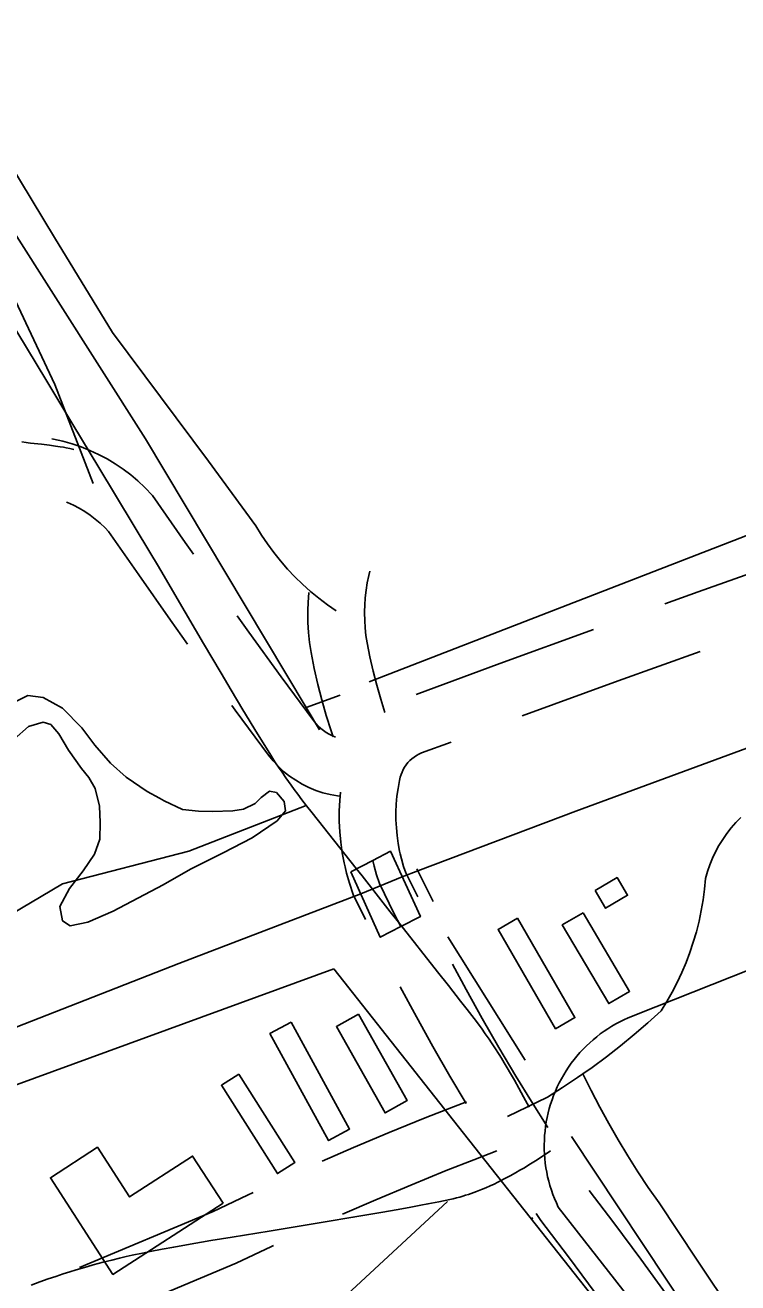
# Model space of a CAD drawing. Extents: x 3424494 to 3462436, y 522220 to 547718.
# Drawn here: x 3434891 to 3435268, y 544046 to 544712 of the extents above; entities that cross this region are included whole.
import ezdxf

# ---------------------------------------------------------------- set-up
doc = ezdxf.new("R2010")
doc.units = 0
for name, color, linetype in [('V-BLDG-OTLN', 7, 'Continuous'), ('V-BRDG-OTLN', 7, 'Continuous'), ('V-DTCH-CNTR', 7, 'Continuous'), ('V-ROAD-CNTR', 7, 'Continuous'), ('V-SITE-OTLN', 7, 'Continuous'), ('V-TOPO-SHOR', 7, 'Continuous'), ('V-WETL-SWMP', 7, 'Continuous')]:
    doc.layers.add(name, color=color, linetype=linetype)

msp = doc.modelspace()

# ---------------------------------------------------------------- linework, layer by layer
at = {"layer": 'V-BLDG-OTLN'}
for points in [[(3435192.21, 544253.83), (3435203.83, 544260.74), (3435209.38, 544251.42), (3435197.75, 544244.51)], [(3435185.83, 544242.15), (3435210.4, 544200.56), (3435199.41, 544194.07), (3435174.84, 544235.66)], [(3435151.13, 544239.26), (3435181.5, 544186.7), (3435171.28, 544180.8), (3435140.91, 544233.35)], [(3435031.39, 544184.34), (3435062.39, 544127.7), (3435051.27, 544121.61), (3435020.27, 544178.25)], [(3435067.01, 544188.48), (3435092.74, 544142.8), (3435081.1, 544136.24), (3435055.37, 544181.92)], [(3435003.86, 544156.73), (3435033.47, 544110.04), (3435024.22, 544104.17), (3434994.61, 544150.86)], [(3434995.44, 544088.47), (3434937.26, 544050.83), (3434904.17, 544101.99), (3434929.06, 544118.09), (3434946.03, 544091.87), (3434979.32, 544113.4)]]:
    msp.add_lwpolyline(points, close=True, dxfattribs=at)
at = {"layer": 'V-BRDG-OTLN'}
msp.add_lwpolyline([(3435063.1, 544263.82), (3435074.58, 544269.8), (3435083.95, 544274.68), (3435099.84, 544240.07), (3435089.48, 544234.78), (3435078.6, 544229.21)], close=True, dxfattribs=at)
msp.add_lwpolyline([(3435074.58, 544269.8), (3435075.28, 544266.85), (3435076.62, 544262.17), (3435078.17, 544257.57), (3435086.02, 544241.59), (3435089.48, 544234.78)], dxfattribs=at)
at = {"layer": 'V-DTCH-CNTR'}
for points in [[(3434926.75, 544469.16), (3434906.57, 544521.48), (3434885.68, 544565.84), (3434870.95, 544590.04), (3434856, 544614.12), (3434840.85, 544638.07), (3434825.49, 544661.88), (3434809.93, 544685.57), (3434793, 544711.34), (3434776.26, 544737.25), (3434759.73, 544763.29), (3434743.4, 544789.46), (3434727.27, 544815.75), (3434711.35, 544842.17), (3434695.63, 544868.71), (3434681.14, 544891.76), (3434666.44, 544914.69), (3434651.55, 544937.48), (3434636.47, 544960.16), (3434621.19, 544982.7), (3434605.72, 545005.11), (3434590.06, 545027.38), (3434574.21, 545049.53)], [(3434815.55, 544750.63), (3434845.57, 544700.03), (3434875.81, 544649.57), (3434906.29, 544599.25), (3434937, 544549.07), (3434962.39, 544515.04), (3434987.68, 544480.93), (3435012.85, 544446.73), (3435015.81, 544441.9), (3435018.97, 544437.2), (3435022.33, 544432.63), (3435025.87, 544428.2), (3435029.58, 544423.93), (3435033.48, 544419.81), (3435037.53, 544415.85), (3435041.75, 544412.07), (3435046.12, 544408.46), (3435050.64, 544405.04), (3435055.29, 544401.8)], [(3435269.28, 544292.48), (3435266.63, 544289.8), (3435264.14, 544286.97), (3435261.81, 544284.01), (3435259.65, 544280.92), (3435257.67, 544277.72), (3435255.86, 544274.41), (3435254.25, 544271.01), (3435252.83, 544267.52), (3435251.6, 544263.95), (3435250.58, 544260.32), (3435250.04, 544254.61), (3435249.29, 544248.92), (3435248.31, 544243.27), (3435247.12, 544237.65), (3435245.72, 544232.08), (3435244.1, 544226.58), (3435242.28, 544221.14), (3435240.24, 544215.77), (3435238, 544210.48), (3435235.56, 544205.29), (3435232.92, 544200.19), (3435230.09, 544195.2), (3435227.06, 544190.32), (3435220.06, 544183.97), (3435212.9, 544177.8), (3435205.59, 544171.8), (3435198.13, 544165.99), (3435190.54, 544160.36), (3435185.68, 544156.95), (3435182.8, 544154.92), (3435174.93, 544149.68), (3435166.94, 544144.63), (3435145.78, 544134.37)], [(3435265.62, 544029.16), (3435245.7, 544058.88), (3435225.96, 544088.72), (3435220.31, 544096.87), (3435214.84, 544105.14), (3435209.54, 544113.51), (3435204.41, 544122), (3435199.45, 544130.59), (3435194.68, 544139.28), (3435190.09, 544148.07), (3435185.68, 544156.95)]]:
    msp.add_lwpolyline(points, dxfattribs=at)
at = {"layer": 'V-ROAD-CNTR'}
for points in [[(3435157.25, 544139.36), (3435154.35, 544144.73), (3435151.79, 544149.42), (3435149.52, 544153.5), (3435147.51, 544157.05), (3435145.72, 544160.14), (3435144.13, 544162.83), (3435142.71, 544165.17), (3435141.45, 544167.2), (3435139.21, 544170.72), (3435137.48, 544173.34), (3435136.15, 544175.28), (3435134.12, 544178.17), (3435132.03, 544181.02), (3435128.16, 544186.13), (3435124.52, 544190.9), (3435121.09, 544195.36), (3435114.61, 544203.69), (3435108.91, 544210.94), (3435088.85, 544236.24), (3435083.85, 544242.57), (3435076.38, 544252.09), (3435072.66, 544256.87), (3435068.96, 544261.66), (3435065.9, 544265.62), (3435042.52, 544294.99), (3435039.65, 544298.69), (3435037.16, 544301.95), (3435035, 544304.81), (3435033.13, 544307.34), (3435031.51, 544309.56), (3435028.72, 544313.47), (3435026.67, 544316.43), (3435025.15, 544318.67), (3435022.91, 544322.05), (3435020.73, 544325.47), (3435016.62, 544332.06), (3435012.81, 544338.25), (3435009.27, 544344.07), (3435005.96, 544349.54), (3434999.81, 544359.82), (3434994.47, 544368.83), (3434985.18, 544384.64), (3434971.27, 544408.36), (3434964.27, 544420.2), (3434960.75, 544426.1), (3434957.22, 544432), (3434929.8, 544477.63), (3434916.08, 544500.43), (3434902.32, 544523.22), (3434865.36, 544584.25)], [(3434888.99, 544491.17), (3434891.34, 544490.79), (3434892.5, 544490.64), (3434893.66, 544490.5), (3434899.39, 544489.9), (3434903.68, 544489.42), (3434906.9, 544488.99), (3434909.32, 544488.62), (3434911.12, 544488.31), (3434912.48, 544488.05), (3434914.51, 544487.62), (3434916.54, 544487.14)], [(3434979.79, 544431.81), (3434975.45, 544437.98), (3434958.18, 544462.92), (3434954.15, 544467.12), (3434950.47, 544470.57), (3434946.62, 544473.81), (3434942.6, 544476.84), (3434938.43, 544479.65), (3434934.1, 544482.24), (3434929.65, 544484.58), (3434925.08, 544486.69), (3434920.41, 544488.55), (3434915.64, 544490.16), (3434910.79, 544491.51), (3434905.88, 544492.6), (3434905, 544492.74)], [(3434976.67, 544384.28), (3434967.7, 544396.84), (3434950.85, 544420.81), (3434934.88, 544443.87), (3434933.05, 544445.78), (3434930.55, 544448.12), (3434927.92, 544450.33), (3434925.18, 544452.4), (3434922.33, 544454.32), (3434919.39, 544456.08), (3434916.35, 544457.68), (3434913.24, 544459.12), (3434912.74, 544459.31)], [(3435323.25, 544438.95), (3435299.28, 544430.56), (3435246.7, 544411.9), (3435229, 544405.53)], [(3435081.02, 544348.01), (3435078.8, 544355.08), (3435076.68, 544362.51), (3435074.77, 544370), (3435073.06, 544377.53), (3435071.58, 544384.95), (3435071, 544388.86), (3435070.58, 544392.82), (3435070.34, 544396.79), (3435070.27, 544400.78), (3435070.28, 544401.41), (3435070.37, 544404.76), (3435070.65, 544408.73), (3435071.1, 544412.69), (3435071.73, 544416.62), (3435072.52, 544420.53), (3435073.09, 544422.79)], [(3435053.69, 544335.2), (3435052.62, 544338.33), (3435050.06, 544346.48), (3435047.72, 544354.69), (3435045.6, 544362.95), (3435043.71, 544371.28), (3435042.02, 544379.81), (3435041.23, 544385.07), (3435040.67, 544390.34), (3435040.36, 544395.62), (3435040.26, 544400.91), (3435040.3, 544402.2), (3435040.4, 544406.2), (3435040.77, 544411.45)], [(3435054.84, 544335.07), (3435053.25, 544335.73), (3435051.6, 544336.55), (3435050.03, 544337.47), (3435048.53, 544338.51), (3435047.1, 544339.66), (3435045.75, 544340.9), (3435044.5, 544342.24), (3435043.23, 544343.81), (3435026.15, 544366.99), (3435009.08, 544390.53), (3435002.91, 544399.17)], [(3435191.37, 544391.98), (3435141.77, 544373.9), (3435097.48, 544357.55)], [(3435247.66, 544380.36), (3435204.41, 544364.8), (3435153.64, 544346.3)], [(3435057.61, 544303.8), (3435056.05, 544303.96), (3435052.13, 544304.66), (3435048.29, 544305.64), (3435044.51, 544306.88), (3435040.84, 544308.39), (3435037.29, 544310.16), (3435033.86, 544312.18), (3435030.59, 544314.44), (3435027.5, 544316.92), (3435024.58, 544319.62), (3435021.87, 544322.52), (3435019.49, 544325.46), (3435001.94, 544349.28), (3435000.08, 544351.84)], [(3435116.11, 544332.45), (3435100.38, 544326.64), (3435099.02, 544326.02), (3435097.73, 544325.3), (3435096.5, 544324.49), (3435095.34, 544323.59), (3435094.25, 544322.61), (3435093.24, 544321.53), (3435092.31, 544320.39), (3435091.48, 544319.18), (3435090.75, 544317.9), (3435090.11, 544316.58), (3435089.6, 544315.28), (3435089.15, 544313.77), (3435088.77, 544312.04), (3435088, 544307.86), (3435087.43, 544303.72), (3435087.06, 544299.57), (3435086.88, 544295.41), (3435086.89, 544291.24), (3435087.09, 544287.07), (3435087.48, 544282.92), (3435088.07, 544278.79), (3435088.84, 544274.69), (3435089.18, 544273.25), (3435089.8, 544270.64), (3435090.95, 544266.63), (3435092.07, 544263.29), (3435098.36, 544250.48)], [(3435057.52, 544305.97), (3435057.12, 544301.57), (3435056.88, 544296.02), (3435056.89, 544290.48), (3435057.16, 544284.93), (3435057.68, 544279.4), (3435058.46, 544273.91), (3435059.49, 544268.46), (3435059.99, 544266.35), (3435060.76, 544263.06), (3435062.29, 544257.72), (3435064.27, 544251.85), (3435070.8, 544238.56)], [(3434324.24, 544129.83), (3434346.98, 544090.63), (3434376.33, 544060.74), (3434426.78, 544051.23), (3434472.51, 544065.35), (3434534.54, 544085.37), (3434635.14, 544113.84), (3434729.14, 544153.22), (3434811.46, 544198.76), (3434910.62, 544257.48), (3434977.33, 544274.7), (3435039.45, 544298.85)], [(3435214.02, 544188.29), (3435283.93, 544216.06)], [(3435116.7, 544214.93), (3435123.96, 544201.51), (3435132.54, 544186.14), (3435141.33, 544170.88), (3435150.31, 544155.73), (3435158.54, 544142.26), (3435167.11, 544128.6)], [(3435089.06, 544202.97), (3435089.11, 544202.89), (3435097.67, 544187.06), (3435106.44, 544171.35), (3435115.42, 544155.74), (3435124.07, 544141.17)], [(3435172.71, 544086.49), (3435171.69, 544088.69), (3435170.73, 544090.93), (3435169.85, 544093.19), (3435169.05, 544095.49), (3435168.32, 544097.81), (3435167.66, 544100.15), (3435167.09, 544102.51), (3435166.59, 544104.89), (3435166.17, 544107.29), (3435165.83, 544109.69), (3435165.57, 544112.11), (3435165.39, 544114.53), (3435165.29, 544116.96), (3435165.27, 544119.39), (3435165.33, 544121.82), (3435165.47, 544124.25), (3435165.69, 544126.67), (3435165.98, 544129.09), (3435166.36, 544131.49), (3435166.82, 544133.88), (3435167.35, 544136.25), (3435167.96, 544138.6), (3435168.65, 544140.93), (3435169.42, 544143.24), (3435170.26, 544145.52), (3435171.18, 544147.77), (3435172.17, 544149.99), (3435173.23, 544152.18), (3435174.36, 544154.33), (3435175.57, 544156.44), (3435176.84, 544158.51), (3435178.18, 544160.54), (3435179.58, 544162.53), (3435181.05, 544164.46), (3435182.59, 544166.35), (3435184.18, 544168.18), (3435185.83, 544169.97), (3435187.55, 544171.69), (3435189.31, 544173.36), (3435191.14, 544174.97), (3435193.01, 544176.52), (3435194.93, 544178.01), (3435196.9, 544179.43), (3435198.92, 544180.79), (3435200.98, 544182.08), (3435203.08, 544183.3), (3435205.22, 544184.45), (3435207.4, 544185.53), (3435209.61, 544186.54), (3435211.86, 544187.47), (3435214.02, 544188.29)], [(3435124.11, 544142.11), (3435117.22, 544139.47), (3435102.3, 544133.59), (3435083.32, 544125.85), (3435064.43, 544117.89), (3435047.81, 544110.66)], [(3435140.17, 544116.14), (3435128.1, 544111.51), (3435113.47, 544105.74), (3435094.81, 544098.13), (3435076.24, 544090.31), (3435058.57, 544082.63)], [(3435160.71, 544110.98), (3435164.7, 544113.54), (3435168.66, 544116.14)], [(3434894.08, 544045.15), (3434898.65, 544046.87), (3434902.96, 544048.42), (3434907.02, 544049.82), (3434910.84, 544051.08), (3434914.43, 544052.23), (3434917.81, 544053.26), (3434920.98, 544054.21), (3434923.96, 544055.06), (3434926.76, 544055.85), (3434932.03, 544057.26), (3434936.66, 544058.43), (3434940.72, 544059.42), (3434944.28, 544060.25), (3434947.4, 544060.95), (3434952.88, 544062.13), (3434956.99, 544062.98), (3434963.18, 544064.18), (3434969.38, 544065.32), (3434976.22, 544066.52), (3434989.04, 544068.72), (3435000.26, 544070.59), (3435019.91, 544073.8), (3435049.37, 544078.59), (3435064.1, 544081.05), (3435071.46, 544082.3), (3435078.81, 544083.59), (3435087.96, 544085.2), (3435094.82, 544086.44), (3435099.96, 544087.39), (3435103.81, 544088.13), (3435109.58, 544089.27), (3435115.35, 544090.48), (3435117.15, 544090.89), (3435118.89, 544091.32), (3435120.57, 544091.77), (3435122.18, 544092.23), (3435123.73, 544092.71), (3435125.23, 544093.19), (3435126.67, 544093.68), (3435129.44, 544094.68), (3435132.02, 544095.69), (3435134.42, 544096.69), (3435136.65, 544097.67), (3435138.73, 544098.63), (3435140.66, 544099.57), (3435142.47, 544100.47), (3435144.15, 544101.33), (3435147.29, 544103.01), (3435150.02, 544104.53), (3435152.39, 544105.9), (3435154.45, 544107.12), (3435158.04, 544109.31), (3435160.71, 544110.98)], [(3435114.18, 544089.4), (3435008.04, 543991.08), (3434881.71, 543878.84), (3434851.76, 543850.11)], [(3435011.38, 544094.14), (3435008.32, 544092.73), (3434990.22, 544084.11), (3434919.6, 544054.49)], [(3435189.11, 544095.2), (3435202.08, 544078.04), (3435216.3, 544058.89), (3435230.34, 544039.61), (3435244.22, 544020.21), (3435248.21, 544014.53)], [(3435161.07, 544082.98), (3435163.53, 544079.29), (3435178.07, 544060.06), (3435192.13, 544041.12), (3435206.02, 544022.05), (3435219.75, 544002.86), (3435220.14, 544002.3)], [(3435277.17, 543952.79), (3435172.71, 544086.49)], [(3435159.12, 544080.15), (3435158.76, 544080.93)], [(3435022.16, 544066.07), (3435021.07, 544065.57), (3435002.47, 544056.72), (3434930.35, 544026.47)]]:
    msp.add_lwpolyline(points, dxfattribs=at)
at = {"layer": 'V-SITE-OTLN'}
msp.add_lwpolyline([(3435053.96, 544212.52), (3435122.66, 544125.49), (3435330.67, 543862.09), (3435410.87, 543760.52), (3435650.78, 543375.21), (3435691.99, 543311.4), (3435670.55, 543294.05), (3435669.79, 543293.52), (3435625.65, 543257.98), (3435228.12, 543018.14), (3434770.35, 543384.92), (3434159, 543894.84), (3434445.32, 543990.28), (3434450.23, 543991.91)], close=True, dxfattribs=at)
at = {"layer": 'V-TOPO-SHOR'}
for p, q in [((3435475.64, 544520.41), (3435072.76, 544364.29)), ((3435057.42, 544357.31), (3435039.45, 544350.65)), ((3435098.4, 544264.33), (3435090.13, 544261.22)), ((3435090.13, 544261.22), (3435068.36, 544252.07)), ((3435155.18, 544164.2), (3435114.27, 544229.45))]:
    msp.add_line(p, q, dxfattribs=at)
for points in [[(3434591.95, 545059.57), (3434764.65, 544791.24), (3434954.37, 544492.83), (3435039.45, 544350.65), (3435046.46, 544338.94)], [(3435401.93, 544379.68), (3435315.86, 544345.25), (3435182.05, 544295.88), (3435098.4, 544264.33)], [(3435106.64, 544248.07), (3435098.4, 544264.33), (3435097.89, 544265.35)], [(3435068.36, 544252.07), (3434972.01, 544215.23), (3434852.6, 544168.66), (3434754.61, 544134.29), (3434668.13, 544099.04), (3434643.58, 544089.73), (3434592.36, 544068.65), (3434511.23, 544036.25), (3434447.16, 544013.7)], [(3435740.58, 543294.44), (3435711.97, 543345.17), (3435581.98, 543536.85), (3435424.35, 543765.32), (3435242.66, 544029.01), (3435179.72, 544123.81)]]:
    msp.add_lwpolyline(points, dxfattribs=at)
at = {"layer": 'V-WETL-SWMP'}
msp.add_lwpolyline([(3434868.37, 544345.42), (3434892.21, 544357.04), (3434900.3, 544355.95), (3434910.59, 544350.4), (3434920.85, 544340.02), (3434927.72, 544330.84), (3434935.9, 544321.26), (3434944.21, 544313.77), (3434955.27, 544306.26), (3434961.78, 544302.69), (3434964.39, 544301.37), (3434974.03, 544296.75), (3434982.51, 544295.91), (3434989.96, 544295.61), (3435000.67, 544296.07), (3435006.29, 544296.95), (3435012.45, 544299.92), (3435015.6, 544303.17), (3435020.06, 544306.41), (3435023.71, 544305.74), (3435027.74, 544301.01), (3435028.49, 544296.04), (3435024.02, 544290.71), (3435010.78, 544281.78), (3434995.45, 544273.9), (3434978.16, 544265.11), (3434963.74, 544256.83), (3434937.41, 544243.01), (3434924.05, 544237.21), (3434914.64, 544235.3), (3434910.6, 544237.81), (3434909.08, 544245.39), (3434914.23, 544254.9), (3434921.46, 544264.26), (3434927.52, 544273.11), (3434930.31, 544281.06), (3434930.49, 544289.81), (3434930.15, 544298.56), (3434927.85, 544307.85), (3434924.49, 544313.62), (3434920.6, 544318.47), (3434913.73, 544328.18), (3434908.68, 544336.7), (3434904.4, 544341.68), (3434900.36, 544343.01), (3434892.64, 544340.57), (3434885.03, 544333.96)], dxfattribs=at)

doc.saveas('drawing.dxf')
